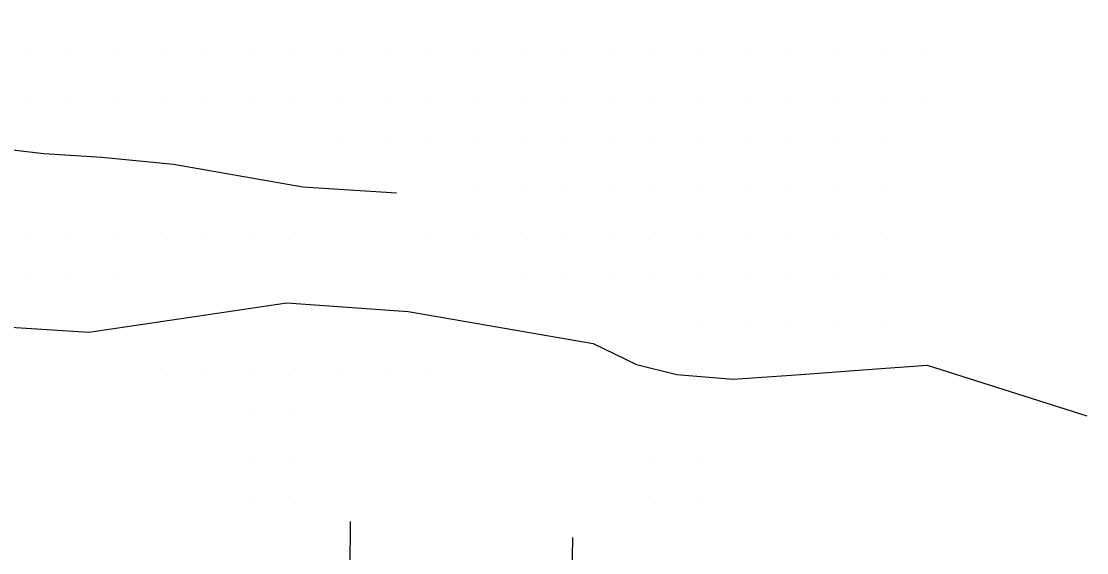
# Model space of a CAD drawing. Extents: x 1762120 to 1766775, y 709485 to 712965.
# Drawn here: x 1764179 to 1764415.9, y 712029.1 to 712147.1 of the extents above; entities that cross this region are included whole.
import ezdxf

# ---------------------------------------------------------------- set-up
doc = ezdxf.new("R2010")
doc.units = 0
doc.layers.add('Exist DTM QL2 LIDAR Elevation Point', color=7, linetype='Continuous')
doc.layers.add('PH Exist DTM Breakline', color=7, linetype='Continuous')

msp = doc.modelspace()

# ---------------------------------------------------------------- linework, layer by layer
at = {"layer": 'Exist DTM QL2 LIDAR Elevation Point'}
for p, q in [((1764180.01, 712140.11), (1764180.01, 712140.11)), ((1764190.01, 712140.11), (1764190.01, 712140.11)), ((1764200.01, 712140.11), (1764200.01, 712140.11)), ((1764210.01, 712140.11), (1764210.01, 712140.11)), ((1764220.01, 712140.11), (1764220.01, 712140.11)), ((1764230.01, 712140.11), (1764230.01, 712140.11)), ((1764240.01, 712140.11), (1764240.01, 712140.11)), ((1764250.02, 712140.11), (1764250.02, 712140.11)), ((1764260.02, 712140.11), (1764260.02, 712140.11)), ((1764270.02, 712140.11), (1764270.02, 712140.11)), ((1764280.02, 712140.11), (1764280.02, 712140.11)), ((1764290.02, 712140.11), (1764290.02, 712140.11)), ((1764300.02, 712140.11), (1764300.02, 712140.11)), ((1764310.02, 712140.11), (1764310.02, 712140.11)), ((1764320.02, 712140.11), (1764320.02, 712140.11)), ((1764330.03, 712140.11), (1764330.03, 712140.11)), ((1764340.03, 712140.11), (1764340.03, 712140.11)), ((1764350.03, 712140.11), (1764350.03, 712140.11)), ((1764360.03, 712140.11), (1764360.03, 712140.11)), ((1764370.03, 712140.11), (1764370.03, 712140.11)), ((1764380.03, 712140.11), (1764380.03, 712140.11)), ((1764180.01, 712130.11), (1764180.01, 712130.11)), ((1764190.01, 712130.11), (1764190.01, 712130.11)), ((1764200.01, 712130.11), (1764200.01, 712130.11)), ((1764210.01, 712130.11), (1764210.01, 712130.11)), ((1764220.01, 712130.11), (1764220.01, 712130.11)), ((1764230.01, 712130.11), (1764230.01, 712130.11)), ((1764240.01, 712130.11), (1764240.01, 712130.11)), ((1764250.02, 712130.11), (1764250.02, 712130.11)), ((1764260.02, 712130.11), (1764260.02, 712130.11)), ((1764270.02, 712130.11), (1764270.02, 712130.11)), ((1764280.02, 712130.11), (1764280.02, 712130.11)), ((1764290.02, 712130.11), (1764290.02, 712130.11)), ((1764300.02, 712130.11), (1764300.02, 712130.11)), ((1764310.02, 712130.11), (1764310.02, 712130.11)), ((1764320.02, 712130.11), (1764320.02, 712130.11)), ((1764330.03, 712130.11), (1764330.03, 712130.11)), ((1764340.03, 712130.11), (1764340.03, 712130.11)), ((1764350.03, 712130.11), (1764350.03, 712130.11)), ((1764360.03, 712130.11), (1764360.03, 712130.11)), ((1764370.03, 712130.11), (1764370.03, 712130.11)), ((1764380.03, 712130.11), (1764380.03, 712130.11)), ((1764250.02, 712120.11), (1764250.02, 712120.11)), ((1764260.02, 712120.11), (1764260.02, 712120.11)), ((1764270.02, 712120.11), (1764270.02, 712120.11)), ((1764280.02, 712120.11), (1764280.02, 712120.11)), ((1764290.02, 712120.11), (1764290.02, 712120.11)), ((1764300.02, 712120.11), (1764300.02, 712120.11)), ((1764310.02, 712120.11), (1764310.02, 712120.11)), ((1764320.02, 712120.11), (1764320.02, 712120.11)), ((1764330.03, 712120.11), (1764330.03, 712120.11)), ((1764340.03, 712120.11), (1764340.03, 712120.11)), ((1764350.03, 712120.11), (1764350.03, 712120.11)), ((1764360.03, 712120.11), (1764360.03, 712120.11)), ((1764370.03, 712120.11), (1764370.03, 712120.11)), ((1764280.02, 712110.11), (1764280.02, 712110.11)), ((1764290.02, 712110.11), (1764290.02, 712110.11)), ((1764300.02, 712110.11), (1764300.02, 712110.11)), ((1764310.02, 712110.11), (1764310.02, 712110.11)), ((1764320.02, 712110.11), (1764320.02, 712110.11)), ((1764330.03, 712110.11), (1764330.03, 712110.11)), ((1764340.03, 712110.11), (1764340.03, 712110.11)), ((1764350.03, 712110.11), (1764350.03, 712110.11)), ((1764360.03, 712110.11), (1764360.03, 712110.11)), ((1764370.03, 712110.11), (1764370.03, 712110.11)), ((1764180.01, 712100.1), (1764180.01, 712100.1)), ((1764190.01, 712100.1), (1764190.01, 712100.1)), ((1764200.01, 712100.1), (1764200.01, 712100.1)), ((1764210.01, 712100.1), (1764210.01, 712100.1)), ((1764220.01, 712100.1), (1764220.01, 712100.1)), ((1764230.01, 712100.1), (1764230.01, 712100.1)), ((1764240.01, 712100.1), (1764240.01, 712100.1)), ((1764270.02, 712100.1), (1764270.02, 712100.1)), ((1764280.02, 712100.1), (1764280.02, 712100.1)), ((1764290.02, 712100.1), (1764290.02, 712100.1)), ((1764300.02, 712100.1), (1764300.02, 712100.1)), ((1764310.02, 712100.1), (1764310.02, 712100.1)), ((1764320.02, 712100.1), (1764320.02, 712100.1)), ((1764330.03, 712100.1), (1764330.03, 712100.1)), ((1764340.03, 712100.1), (1764340.03, 712100.1)), ((1764350.03, 712100.1), (1764350.03, 712100.1)), ((1764360.03, 712100.1), (1764360.03, 712100.1)), ((1764370.03, 712100.1), (1764370.03, 712100.1)), ((1764180.01, 712090.1), (1764180.01, 712090.1)), ((1764190.01, 712090.1), (1764190.01, 712090.1)), ((1764200.01, 712090.1), (1764200.01, 712090.1)), ((1764290.02, 712090.1), (1764290.02, 712090.1)), ((1764300.02, 712090.1), (1764300.02, 712090.1)), ((1764310.02, 712090.1), (1764310.02, 712090.1)), ((1764320.02, 712090.1), (1764320.02, 712090.1)), ((1764330.03, 712090.1), (1764330.03, 712090.1)), ((1764340.03, 712090.1), (1764340.03, 712090.1)), ((1764350.03, 712090.1), (1764350.03, 712090.1)), ((1764360.03, 712090.1), (1764360.03, 712090.1)), ((1764370.03, 712090.1), (1764370.03, 712090.1)), ((1764330.03, 712080.1), (1764330.03, 712080.1)), ((1764340.03, 712080.1), (1764340.03, 712080.1)), ((1764350.03, 712080.1), (1764350.03, 712080.1)), ((1764360.03, 712080.1), (1764360.03, 712080.1)), ((1764370.03, 712080.1), (1764370.03, 712080.1)), ((1764210.01, 712070.1), (1764210.01, 712070.1)), ((1764220.01, 712070.1), (1764220.01, 712070.1)), ((1764230.01, 712070.1), (1764230.01, 712070.1)), ((1764240.01, 712070.1), (1764240.01, 712070.1)), ((1764250.02, 712070.1), (1764250.02, 712070.1)), ((1764260.02, 712070.1), (1764260.02, 712070.1)), ((1764270.02, 712070.1), (1764270.02, 712070.1)), ((1764230.01, 712060.1), (1764230.01, 712060.1)), ((1764240.01, 712060.1), (1764240.01, 712060.1)), ((1764230.01, 712050.1), (1764230.01, 712050.1)), ((1764240.01, 712050.1), (1764240.01, 712050.1)), ((1764320.02, 712050.1), (1764320.02, 712050.1)), ((1764330.03, 712050.1), (1764330.03, 712050.1)), ((1764230.01, 712040.1), (1764230.01, 712040.1)), ((1764240.01, 712040.1), (1764240.01, 712040.1)), ((1764320.02, 712040.1), (1764320.02, 712040.1)), ((1764330.03, 712040.1), (1764330.03, 712040.1))]:
    msp.add_line(p, q, dxfattribs=at)
at = {"layer": 'PH Exist DTM Breakline'}
for p, q in [((1764252.12, 712025.48), (1764252.19, 712036.01)), ((1764301.45, 712023.78), (1764301.65, 712032.48))]:
    msp.add_line(p, q, dxfattribs=at)
for points in [[(1764262.43, 712108.93), (1764241.6, 712110.31), (1764212.81, 712115.3), (1764196.85, 712116.86), (1764184, 712117.71), (1764167.46, 712119.59), (1764167.76, 712132.49), (1764167.41, 712137.36), (1764165.97, 712141.92), (1764163.87, 712145.07), (1764161.31, 712147.22), (1764155.27, 712159.16), (1764149.91, 712155.99), (1764144.91, 712153.64), (1764134.27, 712154.99), (1764119.18, 712165.77), (1764106.02, 712169.98), (1764094.68, 712183.18), (1764091.59, 712193.68)], [(1764060.12, 712079.86), (1764088.7, 712079.2), (1764105.94, 712078.35), (1764124.13, 712078.09), (1764138.85, 712079.38), (1764148.72, 712080.96), (1764194.01, 712078.09), (1764237.99, 712084.56), (1764265.04, 712082.65)], [(1764265.04, 712082.65), (1764306.15, 712075.53), (1764315.82, 712070.85), (1764324.75, 712068.69), (1764337.29, 712067.62), (1764352.36, 712068.64), (1764366.14, 712069.73), (1764380.43, 712070.72), (1764415.9, 712059.48)]]:
    msp.add_lwpolyline(points, dxfattribs=at)

doc.saveas('drawing.dxf')
